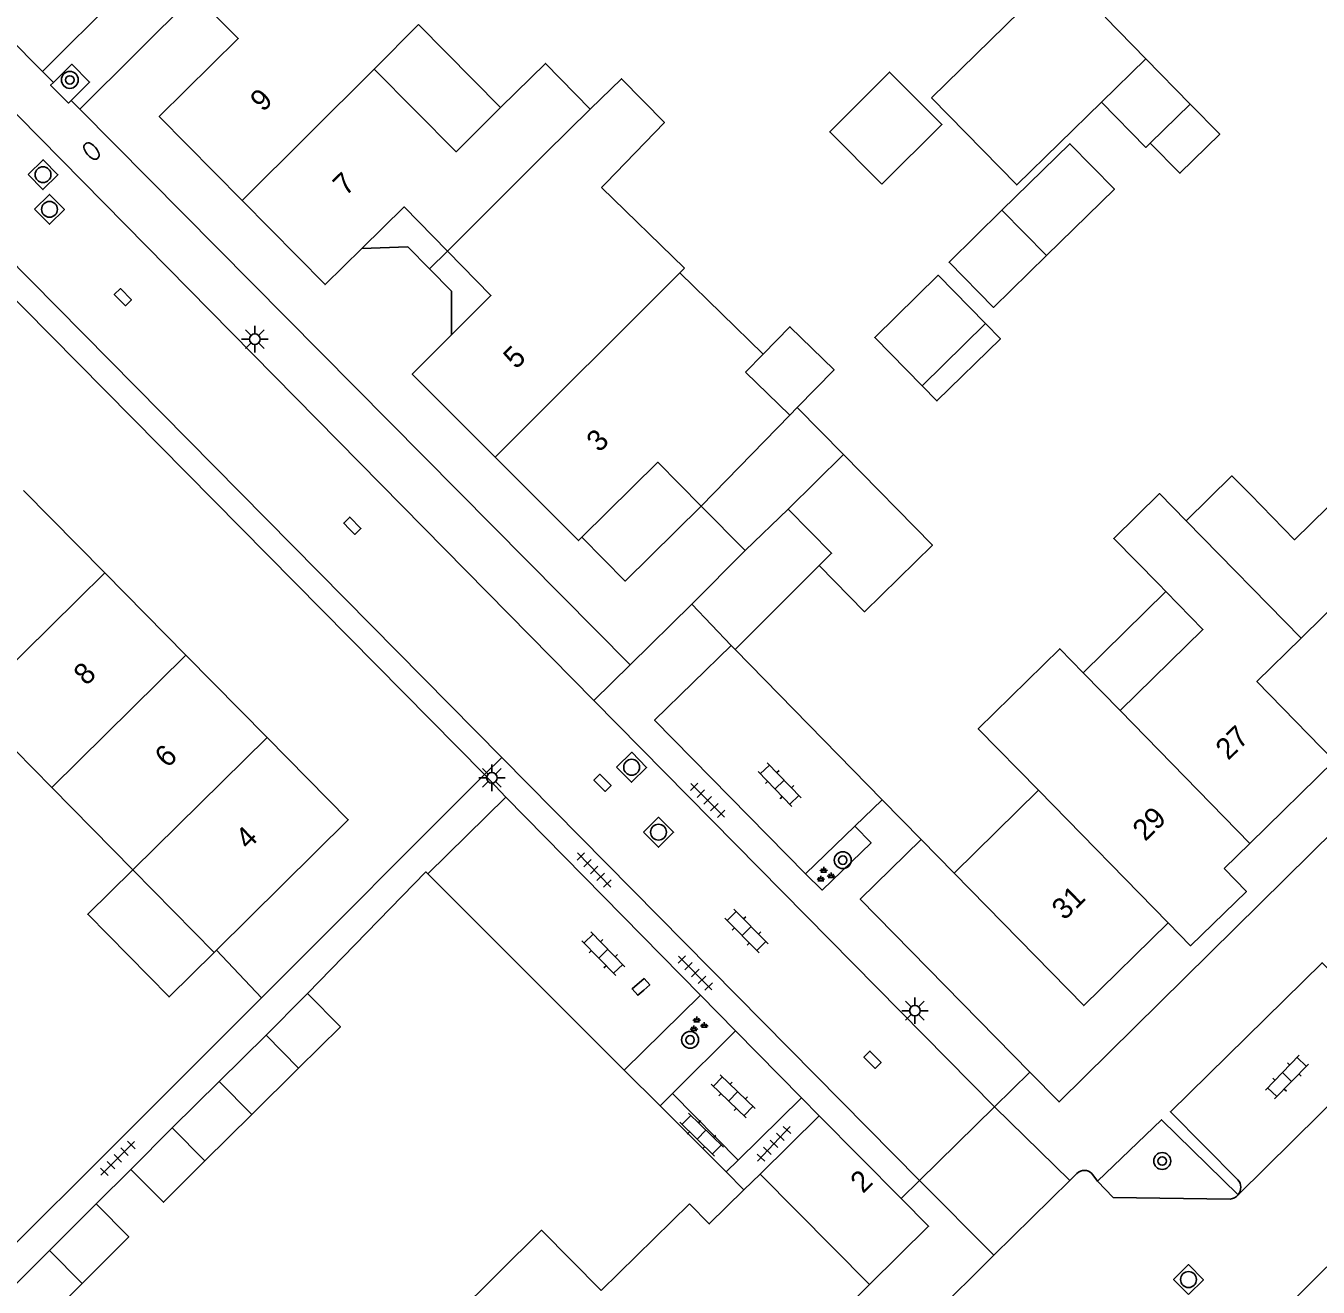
# Model space of a CAD drawing. Extents: x 128000 to 131008, y 398996 to 402500.
# Drawn here: x 129737.1 to 129798.2, y 399317.2 to 399376.8 of the extents above; entities that cross this region are included whole.
import ezdxf

# ---------------------------------------------------------------- set-up
doc = ezdxf.new("R2010")
doc.units = 0
for name, color, linetype in [('gg-afsc-erfafscheiding', 7, 'Continuous'), ('gg-afsc-muur', 7, 'Continuous'), ('gg-anno-huisnummerreeks BGT', 7, 'Continuous'), ('gg-bbg-bijgebouw', 7, 'Continuous'), ('gg-bbg-gedigitaliseerde bebouwing', 7, 'Continuous'), ('gg-bbg-gedigitaliseerde bijgebouw', 7, 'Continuous'), ('gg-bbg-hoofdgebouw', 7, 'Continuous'), ('gg-bbg-luifel en loopbrug', 7, 'Continuous'), ('gg-bbg-tussenscheiding', 7, 'Continuous'), ('gg-knt-verharding', 7, 'Continuous'), ('gg-knt-verharding nz', 7, 'Continuous'), ('gt-grn-weggrens', 7, 'Continuous'), ('gt-symb-boom', 7, 'Continuous'), ('gt-symb-brandkraan', 7, 'Continuous'), ('gt-symb-groenvak', 7, 'Continuous'), ('gt-symb-klinker verharding', 7, 'Continuous'), ('gt-symb-kolk', 7, 'Continuous'), ('gt-symb-lichtmast', 7, 'Continuous'), ('gt-symb-rioolschacht', 7, 'Continuous'), ('gt-symb-tegel verharding', 7, 'Continuous')]:
    doc.layers.add(name, color=color, linetype=linetype)

# ---------------------------------------------------------------- blocks, each defined once
blk = doc.blocks.new('gt0-BOOM')
at = {"layer": 'gt-symb-boom'}
for radius in [0.4, 0.2]:
    blk.add_circle((0, 0), radius, dxfattribs=at)
blk = doc.blocks.new('gt0-LMAST')
at = {"layer": 'gt-symb-lichtmast'}
for p, q in [((-0.005, 0.246), (-0.005, 0.621)), ((-0.182, 0.173), (-0.447, 0.438)), ((0.172, 0.173), (0.437, 0.438)), ((-0.255, -0.004), (-0.63, -0.004)), ((-0.182, -0.181), (-0.447, -0.446)), ((-0.005, -0.254), (-0.005, -0.629)), ((0.437, -0.446), (0.172, -0.181)), ((0.245, -0.004), (0.62, -0.004))]:
    blk.add_line(p, q, dxfattribs=at)
blk.add_circle((-0.005, -0.004), 0.25, dxfattribs=at)
blk = doc.blocks.new('gt0-KOLK')
at = {"layer": 'gt-symb-kolk'}
blk.add_lwpolyline([(0, 0), (0.375, 0), (0.375, 0.4), (-0.375, 0.4), (-0.375, 0), (0, 0)], dxfattribs=at)
blk = doc.blocks.new('gt0-RS')
at = {"layer": 'gt-symb-rioolschacht'}
blk.add_lwpolyline([(-0.5, -0.5), (0.5, -0.5), (0.5, 0.5), (-0.5, 0.5)], close=True, dxfattribs=at)
blk.add_circle((0, 0), 0.375, dxfattribs=at)
blk = doc.blocks.new('gt0-BR')
at = {"layer": 'gt-symb-brandkraan'}
for centre, radius, start, end in [((-0.244, 0), 0.206, 107.56694, 252.43307), ((0.599, -2.664), 3, 106.89205, 107.56694), ((0, -0.691), 0.938, 73.10799, 106.89205), ((-0.599, -2.664), 3, 72.43309, 73.10799), ((0.244, 0), 0.206, 287.56695, 72.43309), ((0.599, 2.664), 3, 252.43307, 253.10797), ((0, 0.691), 0.938, 253.10797, 286.89206), ((-0.599, 2.664), 3, 286.89206, 287.56695)]:
    blk.add_arc(centre, radius, start, end, dxfattribs=at)
blk = doc.blocks.new('gt0-TEG1')
at = {"layer": 'gt-symb-tegel verharding'}
for p, q in [((-1.125, 0), (1.125, 0)), ((-0.9, -0.25), (-0.9, 0.25)), ((-0.45, -0.25), (-0.45, 0.25)), ((0, -0.25), (0, 0.25)), ((0.45, -0.25), (0.45, 0.25)), ((0.9, -0.25), (0.9, 0.25))]:
    blk.add_line(p, q, dxfattribs=at)
blk = doc.blocks.new('gt0-KL1')
at = {"layer": 'gt-symb-klinker verharding'}
for p, q in [((-1.15, 0.3), (1.15, 0.3)), ((-1, -0.3), (-1, 0.3)), ((-0.5, 0.3), (-0.5, 0.45)), ((0, -0.3), (0, 0.3)), ((0.5, 0.3), (0.5, 0.45)), ((1, -0.3), (1, 0.3)), ((-1.15, -0.3), (1.15, -0.3)), ((-0.5, -0.45), (-0.5, -0.3)), ((0.5, -0.45), (0.5, -0.3))]:
    blk.add_line(p, q, dxfattribs=at)
blk = doc.blocks.new('gt0-GRVAK')
at = {"layer": 'gt-symb-groenvak'}
for p, q in [((-0.11, 0.189), (-0.228, 0.24)), ((-0.182, 0.153), (0.088, 0.153)), ((-0.091, 0.211), (-0.156, 0.322)), ((-0.047, 0.214), (-0.047, 0.393)), ((-0.004, 0.211), (0.061, 0.322)), ((0.015, 0.189), (0.133, 0.24)), ((0.262, -0.052), (0.197, 0.059)), ((0.305, -0.049), (0.305, 0.13)), ((0.349, -0.052), (0.414, 0.059)), ((-0.245, -0.228), (-0.363, -0.177)), ((-0.318, -0.264), (-0.047, -0.264)), ((-0.226, -0.206), (-0.291, -0.095)), ((-0.183, -0.203), (-0.183, -0.024)), ((-0.139, -0.206), (-0.074, -0.095)), ((-0.12, -0.228), (-0.002, -0.177)), ((0.243, -0.074), (0.125, -0.023)), ((0.17, -0.11), (0.441, -0.11)), ((0.368, -0.074), (0.486, -0.023))]:
    blk.add_line(p, q, dxfattribs=at)

msp = doc.modelspace()

# ---------------------------------------------------------------- linework, layer by layer
at = {"layer": 'gg-afsc-erfafscheiding'}
for p, q in [((129748.288, 399330.832), (129758.824, 399341.386)), ((129765.432, 399327.409), (129756.145, 399336.693)), ((129748.288, 399330.832), (129746.157, 399333.086)), ((129767.124, 399325.718), (129765.432, 399327.409)), ((129770.242, 399322.601), (129767.124, 399325.718)), ((129771.091, 399321.752), (129770.242, 399322.601))]:
    msp.add_line(p, q, dxfattribs=at)
for points in [[(129756.145, 399336.693), (129756.052, 399336.786), (129750.451, 399331.033)], [(129748.288, 399330.832), (129729.053, 399311.644), (129724.477, 399316.279)]]:
    msp.add_lwpolyline(points, dxfattribs=at)
at = {"layer": 'gg-afsc-muur'}
for p, q in [((129777.63, 399340.192), (129770.67, 399347.3)), ((129779.471, 399338.312), (129777.63, 399340.192)), ((129781.02, 399336.73), (129779.471, 399338.312)), ((129742.098, 399322.722), (129740.459, 399321.086))]:
    msp.add_line(p, q, dxfattribs=at)
at = {"layer": 'gg-bbg-bijgebouw'}
for p, q in [((129769.068, 399354.078), (129771.14, 399351.98)), ((129771.14, 399351.98), (129768.62, 399349.44)), ((129768.62, 399349.44), (129770.492, 399347.486)), ((129770.492, 399347.486), (129770.67, 399347.3)), ((129748.494, 399329.066), (129746.275, 399326.87)), ((129746.275, 399326.87), (129744.059, 399324.678)), ((129740.459, 399321.086), (129738.251, 399318.883)), ((129738.251, 399318.883), (129736.049, 399316.686))]:
    msp.add_line(p, q, dxfattribs=at)
at = {"layer": 'gg-bbg-gedigitaliseerde bebouwing'}
for p, q in [((129753.61, 399374.74), (129755.71, 399376.85)), ((129759.59, 399372.93), (129759.582, 399372.922)), ((129764.36, 399369.144), (129764.566, 399369.35)), ((129764.36, 399369.144), (129768.278, 399365.331)), ((129768.278, 399365.331), (129768.054, 399365.099)), ((129768.054, 399365.099), (129771.994, 399361.261)), ((129790.7, 399350.38), (129791.039, 399350.034)), ((129788.878, 399344.422), (129787.13, 399346.202)), ((129785.017, 399340.643), (129781.02, 399336.73)), ((129764.34, 399316.998), (129768.51, 399321.09))]:
    msp.add_line(p, q, dxfattribs=at)
for points in [[(129759.582, 399372.922), (129757.48, 399370.83), (129753.61, 399374.74)], [(129759.59, 399372.93), (129761.701, 399375.003), (129763.826, 399372.838)], [(129764.566, 399369.35), (129767.33, 399372.21), (129765.296, 399374.281), (129763.826, 399372.838)], [(129801.043, 399356.327), (129797.12, 399352.49), (129795.03, 399354.62)], [(129792.003, 399353.384), (129794.162, 399355.504), (129795.03, 399354.62)], [(129792.003, 399353.384), (129790.74, 399354.67), (129788.575, 399352.544), (129790.7, 399350.38)], [(129791.039, 399350.034), (129792.79, 399348.25), (129788.878, 399344.422)], [(129787.13, 399346.202), (129786.021, 399347.332), (129782.166, 399343.547), (129785.017, 399340.643)]]:
    msp.add_lwpolyline(points, dxfattribs=at)
at = {"layer": 'gg-bbg-gedigitaliseerde bijgebouw'}
for p, q in [((129788.32, 399381.58), (129779.96, 399373.371)), ((129788.168, 399377.19), (129790.087, 399375.229)), ((129790.087, 399375.229), (129787.991, 399373.179)), ((129792.185, 399373.085), (129790.3, 399371.241)), ((129783.287, 399368.06), (129785.387, 399365.917)), ((129782.511, 399362.706), (129779.512, 399359.765)), ((129775.8, 399356.52), (129773.611, 399358.741)), ((129773.18, 399353.93), (129775.8, 399356.52)), ((129770.67, 399347.3), (129774.647, 399351.268)), ((129748.494, 399329.066), (129750.037, 399327.507)), ((129750.037, 399327.507), (129747.821, 399325.314)), ((129747.821, 399325.314), (129745.603, 399323.12)), ((129745.603, 399323.12), (129744.059, 399324.678)), ((129739.8, 399317.33), (129737.598, 399315.133))]:
    msp.add_line(p, q, dxfattribs=at)
for points in [[(129777.615, 399369.289), (129780.446, 399372.116), (129777.972, 399374.592), (129775.142, 399371.766), (129777.615, 399369.289)], [(129787.991, 399373.179), (129783.985, 399369.258), (129779.96, 399373.371)], [(129790.3, 399371.241), (129791.699, 399369.811), (129793.584, 399371.656), (129792.185, 399373.085)], [(129785.387, 399365.917), (129788.6, 399369.068), (129786.5, 399371.21), (129783.287, 399368.06)], [(129779.512, 399359.765), (129777.272, 399362.05), (129780.271, 399364.991), (129782.511, 399362.706)], [(129773.611, 399358.741), (129775.348, 399360.524), (129773.26, 399362.559), (129771.994, 399361.261)], [(129774.647, 399351.268), (129775.23, 399351.85), (129773.18, 399353.93)], [(129739.8, 399317.33), (129742.008, 399319.533), (129740.459, 399321.086)]]:
    msp.add_lwpolyline(points, dxfattribs=at)
at = {"layer": 'gg-bbg-hoofdgebouw'}
for p, q in [((129737.035, 399354.809), (129740.871, 399350.919)), ((129740.871, 399350.919), (129744.707, 399347.029)), ((129744.707, 399347.029), (129748.544, 399343.14)), ((129738.367, 399340.776), (129734.533, 399344.668)), ((129742.202, 399336.885), (129738.367, 399340.776)), ((129793.787, 399336.946), (129794.998, 399338.129)), ((129746.05, 399332.98), (129742.202, 399336.885)), ((129746.157, 399333.086), (129746.05, 399332.98)), ((129774.65, 399325.25), (129771.851, 399322.499)), ((129778.521, 399321.342), (129774.65, 399325.25)), ((129771.851, 399322.499), (129771.091, 399321.752)), ((129774.002, 399314.294), (129777.03, 399317.28))]:
    msp.add_line(p, q, dxfattribs=at)
for points in [[(129745.13, 399378.26), (129747.18, 399376.18), (129743.45, 399372.5), (129747.371, 399368.524)], [(129747.371, 399368.524), (129751.29, 399364.55), (129753.027, 399366.254)], [(129753.027, 399366.254), (129755.03, 399368.22), (129757.08, 399366.13)], [(129757.08, 399366.13), (129759.13, 399364.04), (129757.257, 399362.167)], [(129757.257, 399362.167), (129755.41, 399360.32), (129759.329, 399356.396)], [(129759.329, 399356.396), (129763.27, 399352.45), (129763.427, 399352.605)], [(129763.427, 399352.605), (129767.02, 399356.15), (129769.068, 399354.078)], [(129797.427, 399347.837), (129799.51, 399349.88), (129803.19, 399346.13), (129807.174, 399350.03)], [(129794.998, 399338.129), (129799, 399342.04), (129795.34, 399345.79), (129797.427, 399347.837)], [(129748.544, 399343.14), (129752.38, 399339.25), (129746.157, 399333.086)], [(129793.787, 399336.946), (129794.845, 399335.864), (129792.205, 399333.29), (129791.15, 399334.369)], [(129781.02, 399336.73), (129787.15, 399330.46), (129791.15, 399334.369)], [(129771.091, 399321.752), (129769.45, 399320.14), (129768.51, 399321.09)], [(129777.03, 399317.28), (129779.82, 399320.03), (129778.521, 399321.342)]]:
    msp.add_lwpolyline(points, dxfattribs=at)
at = {"layer": 'gg-bbg-luifel en loopbrug'}
for p, q in [((129755.71, 399376.85), (129759.582, 399372.922)), ((129790.087, 399375.229), (129792.185, 399373.085)), ((129757.08, 399366.13), (129756.226, 399365.287)), ((129791.039, 399350.034), (129787.13, 399346.202)), ((129750.31, 399330.888), (129748.494, 399329.066)), ((129750.451, 399331.033), (129750.31, 399330.888)), ((129744.059, 399324.678), (129742.098, 399322.722))]:
    msp.add_line(p, q, dxfattribs=at)
for points in [[(129790.3, 399371.241), (129790.092, 399371.036), (129787.991, 399373.179)], [(129785.387, 399365.917), (129782.888, 399363.467), (129780.788, 399365.609), (129783.287, 399368.06)], [(129753.027, 399366.254), (129755.196, 399366.33), (129756.226, 399365.287)], [(129756.226, 399365.287), (129757.257, 399364.243), (129757.257, 399362.167)], [(129782.511, 399362.706), (129783.211, 399361.992), (129780.212, 399359.051), (129779.512, 399359.765)], [(129775.8, 399356.52), (129780.001, 399352.236), (129776.787, 399349.085), (129774.647, 399351.268)], [(129763.427, 399352.605), (129765.473, 399350.531), (129769.068, 399354.078)], [(129742.202, 399336.885), (129740.064, 399334.78), (129743.91, 399330.874), (129746.05, 399332.98)], [(129750.037, 399327.507), (129752.009, 399329.458), (129750.451, 399331.033)], [(129745.603, 399323.12), (129743.648, 399321.169), (129742.098, 399322.722)], [(129764.34, 399316.998), (129761.526, 399319.841), (129757.369, 399315.726), (129760.165, 399312.901)]]:
    msp.add_lwpolyline(points, dxfattribs=at)
at = {"layer": 'gg-bbg-tussenscheiding'}
for p, q in [((129747.371, 399368.524), (129753.61, 399374.74)), ((129759.329, 399356.396), (129768.054, 399365.099)), ((129771.994, 399361.261), (129771.166, 399360.411)), ((129773.255, 399358.376), (129771.166, 399360.411)), ((129769.068, 399354.078), (129773.255, 399358.376)), ((129773.255, 399358.376), (129773.611, 399358.741)), ((129773.18, 399353.93), (129771.14, 399351.98)), ((129797.427, 399347.837), (129792.003, 399353.384)), ((129740.871, 399350.919), (129734.533, 399344.668)), ((129744.707, 399347.029), (129738.367, 399340.776)), ((129788.878, 399344.422), (129794.998, 399338.129)), ((129748.544, 399343.14), (129742.202, 399336.885)), ((129785.017, 399340.643), (129791.15, 399334.369)), ((129746.275, 399326.87), (129747.821, 399325.314)), ((129777.03, 399317.28), (129771.851, 399322.499)), ((129738.251, 399318.883), (129739.8, 399317.33))]:
    msp.add_line(p, q, dxfattribs=at)
msp.add_lwpolyline([(129757.08, 399366.13), (129761.725, 399370.775), (129763.826, 399372.838)], dxfattribs=at)
at = {"layer": 'gg-knt-verharding'}
for p, q in [((129743.37, 399380.05), (129737.924, 399374.629)), ((129745.13, 399378.26), (129739.69, 399372.846)), ((129739.69, 399372.846), (129765.71, 399346.58)), ((129758.824, 399341.386), (129733.62, 399366.9)), ((129765.71, 399346.58), (129768.62, 399349.44)), ((129763.999, 399344.886), (129782.93, 399325.67)), ((129779.39, 399322.2), (129759.64, 399342.192)), ((129759.828, 399340.31), (129756.145, 399336.693)), ((129769.03, 399330.957), (129759.828, 399340.31)), ((129776.337, 399338.946), (129777.63, 399340.192)), ((129774.003, 399336.697), (129776.337, 399338.946)), ((129765.432, 399327.409), (129769.03, 399330.957)), ((129769.03, 399330.957), (129770.688, 399329.271)), ((129770.688, 399329.271), (129767.718, 399326.31)), ((129773.808, 399326.105), (129770.688, 399329.271)), ((129767.718, 399326.31), (129767.124, 399325.718)), ((129773.808, 399326.105), (129770.813, 399323.162)), ((129774.65, 399325.25), (129773.808, 399326.105)), ((129782.93, 399325.67), (129779.39, 399322.2)), ((129770.813, 399323.162), (129770.242, 399322.601)), ((129782.91, 399318.66), (129786.496, 399322.2)), ((129786.496, 399322.2), (129786.83, 399322.53)), ((129787.54, 399322.53), (129787.806, 399322.164)), ((129740.231, 399276.528), (129782.91, 399318.66))]:
    msp.add_line(p, q, dxfattribs=at)
for points in [[(129680.08, 399423.11), (129697.05, 399405.99), (129697.41, 399405.86), (129698.26, 399405.86), (129698.57, 399405.71), (129728.82, 399375.1), (129729.17, 399374.89), (129735.43, 399373.68), (129735.77, 399373.54), (129763.999, 399344.886)], [(129698.41, 399407.54), (129729.41, 399376.16), (129732.96, 399379.64), (129737.924, 399374.629)], [(129759.64, 399342.192), (129733.66, 399368.49), (129733.27, 399368.66), (129728.54, 399368.47), (129728.21, 399368.61), (129692.954, 399404.294)], [(129823.93, 399386.45), (129821.61, 399361.06), (129785.99, 399325.91), (129784.606, 399327.322)], [(129739.282, 399373.258), (129740.156, 399374.121), (129739.313, 399374.963), (129738.443, 399374.105)], [(129739.282, 399373.258), (129739.152, 399373.13), (129738.309, 399373.972), (129738.443, 399374.105)], [(129796.463, 399315.935), (129827.185, 399346.331), (129827.707, 399346.884), (129829.348, 399348.973)], [(129774.003, 399336.697), (129766.862, 399343.957), (129770.492, 399347.486)], [(129776.337, 399338.946), (129777.096, 399338.153), (129774.794, 399335.925), (129774.003, 399336.697)], [(129784.606, 399327.322), (129776.59, 399335.5), (129779.471, 399338.312)], [(129794.446, 399322.232), (129791.248, 399325.445), (129798.418, 399332.485), (129801.935, 399328.926)], [(129794.448, 399321.516), (129790.835, 399325.063), (129787.806, 399322.164)], [(129787.806, 399322.164), (129788.546, 399321.394), (129794.083, 399321.316)]]:
    msp.add_lwpolyline(points, dxfattribs=at)
for centre, radius, start, end in [((129787.185, 399322.15), 0.52, 46.9548, 133.0452), ((129794.015, 399321.873), 0.561, 320.52854, 39.79154), ((129794.015, 399321.872), 0.56, 276.92531, 320.51534)]:
    msp.add_arc(centre, radius, start, end, dxfattribs=at)
at = {"layer": 'gg-knt-verharding nz'}
for p, q in [((129794.448, 399321.516), (129801.935, 399328.926)), ((129770.813, 399323.162), (129767.718, 399326.31))]:
    msp.add_line(p, q, dxfattribs=at)
at = {"layer": 'gt-grn-weggrens'}
for p, q in [((129737.924, 399374.629), (129738.443, 399374.105)), ((129739.282, 399373.258), (129739.69, 399372.846)), ((129763.999, 399344.886), (129765.71, 399346.58)), ((129759.64, 399342.192), (129758.824, 399341.386)), ((129759.828, 399340.31), (129758.824, 399341.386)), ((129782.93, 399325.67), (129784.606, 399327.322)), ((129782.93, 399325.67), (129786.496, 399322.2)), ((129778.521, 399321.342), (129779.39, 399322.2)), ((129782.91, 399318.66), (129779.39, 399322.2))]:
    msp.add_line(p, q, dxfattribs=at)

# ---------------------------------------------------------------- block references
at = {"layer": 'gt-symb-boom', "rotation": -45.324159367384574}
msp.add_blockref('gt0-BOOM', (129739.219, 399374.226), dxfattribs=at)
at = {"layer": 'gt-symb-boom'}
for p in [(129775.76, 399337.338), (129768.543, 399328.844), (129790.863, 399323.116)]:
    msp.add_blockref('gt0-BOOM', p, dxfattribs=at)
at = {"layer": 'gt-symb-brandkraan', "rotation": -49.54161829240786}
msp.add_blockref('gt0-BR', (129740.246, 399370.863), dxfattribs=at)
at = {"layer": 'gt-symb-groenvak'}
for p in [(129774.906, 399336.626), (129768.906, 399329.548)]:
    msp.add_blockref('gt0-GRVAK', p, dxfattribs=at)
at = {"layer": 'gt-symb-klinker verharding'}
for p, rotation in [((129772.773, 399340.909), 133.9465895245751), ((129771.211, 399333.991), -45.24312065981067), ((129764.443, 399332.917), 134.27067303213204), ((129796.758, 399327.085), -134.10862414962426), ((129770.58, 399326.173), -43.86557836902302), ((129769.084, 399324.357), -44.4327335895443)]:
    msp.add_blockref('gt0-KL1', p, dxfattribs=dict(at, rotation=rotation))
at = {"layer": 'gt-symb-kolk'}
for p, rotation in [((129741.585, 399363.816), -45.56726640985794), ((129752.431, 399353.01), -45.56726640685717), ((129764.259, 399340.853), -45.56726640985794), ((129766.349, 399331.194), 40.824935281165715), ((129777.023, 399327.763), -45.567266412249)]:
    msp.add_blockref('gt0-KOLK', p, dxfattribs=dict(at, rotation=rotation))
at = {"layer": 'gt-symb-lichtmast'}
for p in [(129747.97, 399361.972), (129759.179, 399341.236), (129779.176, 399330.227)]:
    msp.add_blockref('gt0-LMAST', p, dxfattribs=at)
at = {"layer": 'gt-symb-rioolschacht'}
for p, rotation in [((129737.953, 399369.745), -45.324159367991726), ((129738.257, 399368.106), -45.324159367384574), ((129765.779, 399341.731), -45.324159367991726), ((129767.052, 399338.66), -45.32415936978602), ((129792.108, 399317.511), 44.635579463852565)]:
    msp.add_blockref('gt0-RS', p, dxfattribs=dict(at, rotation=rotation))
at = {"layer": 'gt-symb-tegel verharding'}
for p, rotation in [((129769.372, 399340.165), -45.0000000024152), ((129764.007, 399336.874), -45.729326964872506), ((129768.787, 399332.002), -45.32415936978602), ((129772.507, 399323.928), 46.62038199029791), ((129741.487, 399323.241), -135.0810406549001)]:
    msp.add_blockref('gt0-TEG1', p, dxfattribs=dict(at, rotation=rotation))

# ---------------------------------------------------------------- texts
at = {"layer": 'gg-anno-huisnummerreeks BGT'}
for s, rotation, p in [('9', 44.6, (129748.348, 399372.676)), ('7', 44.6, (129752.265, 399368.704)), ('5', 45, (129760.319, 399360.514)), ('3', 45, (129764.249, 399356.579)), ('8', 44.6, (129739.999, 399345.552)), ('27', 44.4, (129793.983, 399342.028)), ('6', 44.6, (129743.837, 399341.662)), ('29', 44.4, (129790.06, 399338.195)), ('4', 44.6, (129747.647, 399337.799)), ('31', 44.4, (129786.239, 399334.461)), ('2', 44.7, (129776.721, 399321.549))]:
    msp.add_text(s, height=1, rotation=rotation, dxfattribs=at).set_placement(p)

doc.saveas('drawing.dxf')
